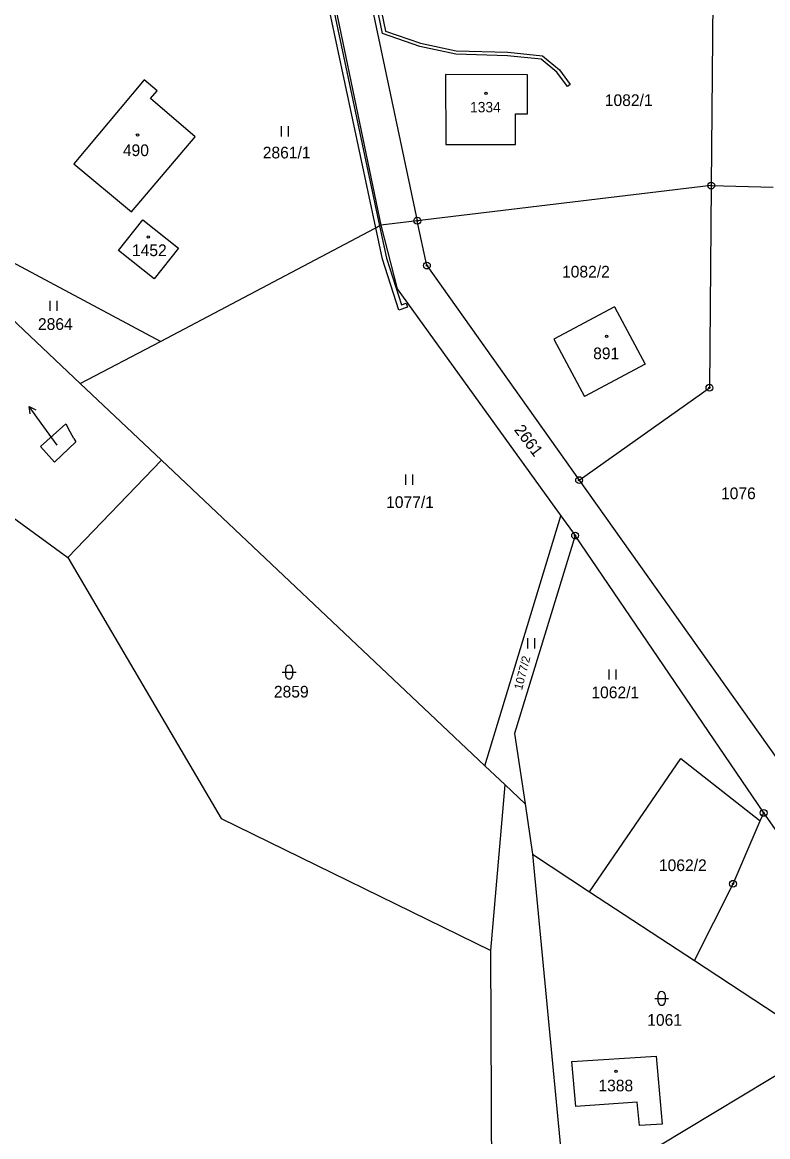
# Model space of a CAD drawing. Extents: x -439246 to -433691, y -1130252 to -1121148.
# Drawn here: x -438567.6 to -438459.2, y -1123838.4 to -1123676.3 of the extents above; entities that cross this region are included whole.
import ezdxf

# ---------------------------------------------------------------- set-up
doc = ezdxf.new("R2010")
doc.units = 0
for name, color, linetype in [('Vrstva 1', 7, 'Continuous'), ('Vrstva 16', 7, 'Continuous'), ('Vrstva 18', 7, 'Continuous'), ('Vrstva 19', 7, 'Continuous'), ('Vrstva 24', 7, 'Continuous'), ('Vrstva 25', 7, 'Continuous'), ('Vrstva 3', 7, 'Continuous'), ('Vrstva 30', 7, 'Continuous'), ('Vrstva 37', 7, 'Continuous')]:
    doc.layers.add(name, color=color, linetype=linetype)

msp = doc.modelspace()

# ---------------------------------------------------------------- linework, layer by layer
at = {"layer": 'Vrstva 1'}
for p, q in [((-438549.83, -1123684.64), (-438560.06, -1123696.87)), ((-438547.98, -1123686.26), (-438549.83, -1123684.64)), ((-438494.09, -1123683.89), (-438506.01, -1123683.86)), ((-438506.01, -1123683.86), (-438505.98, -1123694.05)), ((-438494.09, -1123689.57), (-438494.09, -1123683.89)), ((-438548.93, -1123687.37), (-438547.98, -1123686.26)), ((-438542.45, -1123692.92), (-438548.93, -1123687.37)), ((-438495.85, -1123694.05), (-438495.83, -1123689.57)), ((-438495.83, -1123689.57), (-438494.09, -1123689.57)), ((-438551.71, -1123703.85), (-438542.45, -1123692.92)), ((-438505.98, -1123694.05), (-438495.85, -1123694.05)), ((-438560.06, -1123696.87), (-438551.71, -1123703.85)), ((-438553.6, -1123709.44), (-438550.07, -1123704.99)), ((-438550.07, -1123704.99), (-438544.86, -1123709.14)), ((-438544.86, -1123709.14), (-438548.39, -1123713.58)), ((-438548.39, -1123713.58), (-438553.6, -1123709.44)), ((-438487.64, -1123827.43), (-438475.4, -1123826.62)), ((-438487.08, -1123833.94), (-438487.64, -1123827.43)), ((-438475.4, -1123826.62), (-438474.52, -1123836.53)), ((-438478.15, -1123833.34), (-438487.08, -1123833.94)), ((-438477.82, -1123836.73), (-438478.15, -1123833.34)), ((-438474.52, -1123836.53), (-438477.82, -1123836.73))]:
    msp.add_line(p, q, dxfattribs=at)
for points in [[(-438525.33, -1123658.29), (-438515.45, -1123705.77)], [(-438517.19, -1123671.91), (-438510.13, -1123705.13)], [(-438467.18, -1123673.1), (-438467.4, -1123700.01)], [(-438547.5, -1123722.68), (-438597.02, -1123696.21)], [(-438467.4, -1123700.01), (-438510.13, -1123705.13)], [(-438467.4, -1123700.01), (-438467.65, -1123729.42)], [(-438467.4, -1123700.01), (-438458.4, -1123700.26)], [(-438584.79, -1123704.58), (-438559.14, -1123728.82)], [(-438547.5, -1123722.68), (-438515.45, -1123705.77)], [(-438510.13, -1123705.13), (-438515.45, -1123705.77)], [(-438515.45, -1123705.77), (-438513.04, -1123715.06)], [(-438508.74, -1123711.65), (-438510.13, -1123705.13)], [(-438508.74, -1123711.65), (-438486.6, -1123742.86)], [(-438513.04, -1123715.06), (-438489.24, -1123748.07)], [(-438481.45, -1123717.66), (-438490.27, -1123722.36)], [(-438481.45, -1123717.66), (-438477.01, -1123726)], [(-438559.14, -1123728.82), (-438547.5, -1123722.68)], [(-438490.27, -1123722.36), (-438485.83, -1123730.7)], [(-438598.01, -1123727.12), (-438560.96, -1123754.11)], [(-438477.01, -1123726), (-438485.83, -1123730.7)], [(-438559.14, -1123728.82), (-438547.35, -1123739.96)], [(-438486.6, -1123742.86), (-438467.65, -1123729.42)], [(-438561.26, -1123734.68), (-438564.93, -1123737.96)], [(-438561.26, -1123734.68), (-438560.87, -1123735.38)], [(-438560.06, -1123736.82), (-438560.87, -1123735.38)], [(-438560.06, -1123736.82), (-438559.8, -1123737.28)], [(-438564.93, -1123737.96), (-438562.9, -1123740.24)], [(-438562.9, -1123740.24), (-438559.8, -1123737.28)], [(-438560.96, -1123754.11), (-438547.35, -1123739.96)], [(-438547.35, -1123739.96), (-438500.33, -1123784.39)], [(-438486.6, -1123742.86), (-438456.64, -1123785.05)], [(-438500.33, -1123784.39), (-438489.24, -1123748.07)], [(-438489.24, -1123748.07), (-438487.18, -1123750.92)], [(-438487.18, -1123750.92), (-438496.01, -1123779.72)], [(-438459.76, -1123791.25), (-438487.18, -1123750.92)], [(-438560.96, -1123754.11), (-438538.67, -1123792.05)], [(-438496.01, -1123779.72), (-438494.47, -1123789.93)], [(-438485.08, -1123802.72), (-438471.79, -1123783.33)], [(-438471.79, -1123783.33), (-438460.26, -1123792.41)], [(-438500.33, -1123784.39), (-438497.37, -1123787.19)], [(-438499.42, -1123811.29), (-438497.37, -1123787.19)], [(-438497.37, -1123787.19), (-438494.47, -1123789.93)], [(-438494.47, -1123789.93), (-438493.37, -1123797.28)], [(-438460.26, -1123792.41), (-438459.76, -1123791.25)], [(-438431.85, -1123830.95), (-438459.76, -1123791.25)], [(-438538.67, -1123792.05), (-438499.42, -1123811.29)], [(-438464.22, -1123801.57), (-438460.26, -1123792.41)], [(-438493.37, -1123797.28), (-438485.08, -1123802.72)], [(-438493.37, -1123797.28), (-438489.22, -1123840.89)], [(-438469.8, -1123812.75), (-438464.22, -1123801.57)], [(-438485.08, -1123802.72), (-438469.8, -1123812.75)], [(-438499.01, -1123911.23), (-438499.42, -1123811.29)], [(-438469.8, -1123812.75), (-438450.86, -1123825.18)], [(-438450.86, -1123825.18), (-438475.03, -1123839.74)]]:
    msp.add_lwpolyline(points, dxfattribs=at)
at = {"layer": 'Vrstva 16'}
msp.add_line((-438564.83, -1123734.56), (-438566.6, -1123732.14), dxfattribs=at)
for points in [[(-438566.41, -1123733.24), (-438566.6, -1123732.14), (-438565.6, -1123732.65)], [(-438562.49, -1123737.77), (-438564.83, -1123734.56)]]:
    msp.add_lwpolyline(points, dxfattribs=at)
at = {"layer": 'Vrstva 24'}
for centre, radius in [((-438467.4, -1123700.01), 0.5), ((-438467.4, -1123700.01), 0.1), ((-438510.13, -1123705.13), 0.5), ((-438510.13, -1123705.13), 0.1), ((-438508.74, -1123711.65), 0.5), ((-438508.74, -1123711.65), 0.1), ((-438467.65, -1123729.42), 0.5), ((-438467.65, -1123729.42), 0.1), ((-438486.6, -1123742.86), 0.5), ((-438486.6, -1123742.86), 0.1), ((-438487.18, -1123750.92), 0.5), ((-438487.18, -1123750.92), 0.1), ((-438459.76, -1123791.25), 0.5), ((-438459.76, -1123791.25), 0.1), ((-438464.22, -1123801.57), 0.5), ((-438464.22, -1123801.57), 0.1)]:
    msp.add_circle(centre, radius, dxfattribs=at)
at = {"layer": 'Vrstva 25'}
for p, q in [((-438529.87, -1123692.89), (-438529.87, -1123691.39)), ((-438528.87, -1123692.89), (-438528.87, -1123691.39)), ((-438563.52, -1123718.26), (-438563.52, -1123716.76)), ((-438562.52, -1123718.26), (-438562.52, -1123716.76)), ((-438511.8, -1123743.54), (-438511.8, -1123742.04)), ((-438510.8, -1123743.54), (-438510.8, -1123742.04)), ((-438494.04, -1123767.34), (-438494.04, -1123765.84)), ((-438493.04, -1123767.34), (-438493.04, -1123765.84)), ((-438529.77, -1123770.78), (-438527.77, -1123770.78)), ((-438529.27, -1123771.28), (-438529.27, -1123770.28)), ((-438528.27, -1123770.28), (-438528.27, -1123771.28)), ((-438482.21, -1123771.88), (-438482.21, -1123770.38)), ((-438481.21, -1123771.88), (-438481.21, -1123770.38)), ((-438475.1, -1123818.74), (-438475.1, -1123817.74)), ((-438474.1, -1123817.74), (-438474.1, -1123818.74)), ((-438475.6, -1123818.24), (-438473.6, -1123818.24))]:
    msp.add_line(p, q, dxfattribs=at)
for centre in [(-438500.13, -1123686.59), (-438550.82, -1123692.68), (-438549.26, -1123707.49), (-438482.6, -1123721.96), (-438481.23, -1123828.84)]:
    msp.add_circle(centre, 0.175, dxfattribs=at)
for centre, start, end in [((-438528.77, -1123770.28), 0, 180), ((-438528.77, -1123771.28), 180, 0), ((-438474.6, -1123817.74), 0, 180), ((-438474.6, -1123818.74), 180, 0)]:
    msp.add_arc(centre, 0.5, start, end, dxfattribs=at)
at = {"layer": 'Vrstva 3'}
for points in [[(-438549.83, -1123684.64), (-438560.06, -1123696.87)], [(-438547.98, -1123686.26), (-438549.83, -1123684.64)], [(-438494.09, -1123683.89), (-438506.01, -1123683.86)], [(-438506.01, -1123683.86), (-438505.98, -1123694.05)], [(-438494.09, -1123689.57), (-438494.09, -1123683.89)], [(-438548.93, -1123687.37), (-438547.98, -1123686.26)], [(-438542.45, -1123692.92), (-438548.93, -1123687.37)], [(-438495.85, -1123694.05), (-438495.83, -1123689.57)], [(-438495.83, -1123689.57), (-438494.09, -1123689.57)], [(-438551.71, -1123703.85), (-438542.45, -1123692.92)], [(-438505.98, -1123694.05), (-438495.85, -1123694.05)], [(-438560.06, -1123696.87), (-438551.71, -1123703.85)], [(-438553.6, -1123709.44), (-438550.07, -1123704.99)], [(-438550.07, -1123704.99), (-438544.86, -1123709.14)], [(-438544.86, -1123709.14), (-438548.39, -1123713.58)], [(-438548.39, -1123713.58), (-438553.6, -1123709.44)], [(-438481.45, -1123717.66), (-438490.27, -1123722.36)], [(-438481.45, -1123717.66), (-438477.01, -1123726)], [(-438490.27, -1123722.36), (-438485.83, -1123730.7)], [(-438477.01, -1123726), (-438485.83, -1123730.7)], [(-438487.64, -1123827.43), (-438475.4, -1123826.62)], [(-438487.08, -1123833.94), (-438487.64, -1123827.43)], [(-438475.4, -1123826.62), (-438474.52, -1123836.53)], [(-438478.15, -1123833.34), (-438487.08, -1123833.94)], [(-438477.82, -1123836.73), (-438478.15, -1123833.34)], [(-438474.52, -1123836.53), (-438477.82, -1123836.73)]]:
    msp.add_lwpolyline(points, dxfattribs=at)
at = {"layer": 'Vrstva 30'}
for points in [[(-438516.17, -1123706.15), (-438523.97, -1123669.47), (-438529.9, -1123659.85), (-438535.56, -1123654.38), (-438533.96, -1123651.96), (-438533.47, -1123652.32)], [(-438533.47, -1123652.32), (-438534.78, -1123654.3), (-438529.42, -1123659.47), (-438523.41, -1123669.25), (-438515.61, -1123705.86), (-438516.17, -1123706.15)], [(-438516.1, -1123673.44), (-438515.61, -1123673.34), (-438514.75, -1123677.54), (-438509.66, -1123679.32), (-438504.46, -1123680.42), (-438496.97, -1123680.63), (-438491.92, -1123681.17), (-438489.46, -1123683.19), (-438487.91, -1123685.31), (-438488.31, -1123685.6), (-438489.82, -1123683.54), (-438492.13, -1123681.65), (-438497.01, -1123681.13), (-438504.53, -1123680.92), (-438509.79, -1123679.8), (-438515.18, -1123677.91)], [(-438515.18, -1123677.91), (-438516.1, -1123673.44)], [(-438512.45, -1123717.37), (-438511.77, -1123717.12), (-438511.57, -1123717.68), (-438512.83, -1123718.15), (-438515.19, -1123710.73), (-438516.17, -1123706.15), (-438515.61, -1123705.86), (-438514.61, -1123710.57), (-438512.45, -1123717.37)]]:
    msp.add_lwpolyline(points, dxfattribs=at)
at = {"layer": 'Vrstva 37'}
for centre in [(-438500.13, -1123686.59), (-438550.82, -1123692.68), (-438549.26, -1123707.49), (-438482.6, -1123721.96), (-438481.23, -1123828.84)]:
    msp.add_circle(centre, 0.175, dxfattribs=at)

# ---------------------------------------------------------------- texts
at = {"layer": 'Vrstva 16'}
msp.add_text('2661', height=1.7, rotation=306.9797, dxfattribs=at).set_placement((-438496.13, -1123735.56))
at = {"layer": 'Vrstva 18'}
for s, height, p in [('1082/1', 1.7, (-438482.87, -1123688.45)), ('2861/1', 1.7, (-438532.61, -1123696.07)), ('1082/2', 1.7, (-438489.09, -1123713.39)), ('2864', 1.7, (-438565.3, -1123721.01)), ('2863/2', 0.1, (-438562.72, -1123737.77)), ('1076', 1.7, (-438465.97, -1123745.63)), ('1077/1', 1.7, (-438514.67, -1123746.91)), ('2859', 1.7, (-438530.99, -1123774.48)), ('1062/1', 1.7, (-438484.82, -1123774.58)), ('1062/2', 1.7, (-438475, -1123799.72)), ('1061', 1.7, (-438476.7, -1123822.22))]:
    msp.add_text(s, height=height, dxfattribs=at).set_placement(p)
msp.add_text('1077/2', height=1.22, rotation=75.5879, dxfattribs=at).set_placement((-438494.91, -1123773.46))
at = {"layer": 'Vrstva 19'}
for s, height, p in [('1334', 1.5, (-438502.46, -1123689.36)), ('490', 1.7, (-438552.95, -1123695.73)), ('1452', 1.7, (-438551.63, -1123710.28)), ('891', 1.7, (-438484.56, -1123725.27)), ('1388', 1.7, (-438483.8, -1123831.76))]:
    msp.add_text(s, height=height, dxfattribs=at).set_placement(p)

doc.saveas('drawing.dxf')
